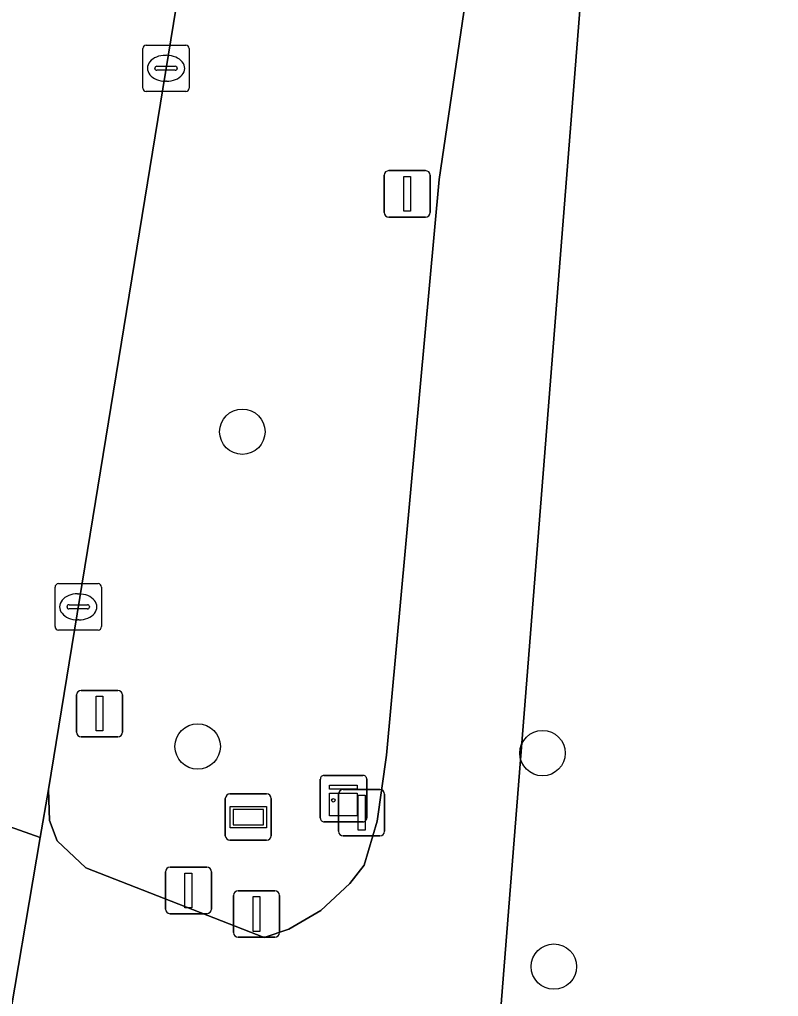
# Model space of a CAD drawing. Extents: x 156141 to 158132, y 385651 to 388333.
# Drawn here: x 156343.71 to 156360.06, y 386510.09 to 386531.15 of the extents above; entities that cross this region are included whole.
import ezdxf

# ---------------------------------------------------------------- set-up
doc = ezdxf.new("R2010")
doc.units = 0
for name, color, linetype in [('IMGEO_Afsluitpaal', 7, 'Continuous'), ('IMGEO_Berm_groen', 7, 'Continuous'), ('IMGEO_Boom', 7, 'Continuous'), ('IMGEO_Fietspad_gesloten', 7, 'Continuous'), ('IMGEO_Groenvoorziening', 7, 'Continuous'), ('IMGEO_Kast', 7, 'Continuous'), ('IMGEO_Kolk', 7, 'Continuous'), ('IMGEO_Lichtmast', 7, 'Continuous'), ('IMGEO_Rijbaan_lokaal_gesloten', 7, 'Continuous'), ('IMGEO_Verklikker', 7, 'Continuous')]:
    doc.layers.add(name, color=color, linetype=linetype)

msp = doc.modelspace()

# ---------------------------------------------------------------- linework, layer by layer
at = {"layer": 'IMGEO_Afsluitpaal'}
for p, q in [((156350.583, 386513.654), (156350.583, 386514.454)), ((156350.583, 386514.454), (156350.583, 386513.654)), ((156350.683, 386514.554), (156351.473, 386514.554)), ((156351.473, 386514.554), (156350.683, 386514.554)), ((156351.573, 386514.454), (156351.573, 386513.654)), ((156351.573, 386513.654), (156351.573, 386514.454)), ((156351.473, 386513.554), (156350.683, 386513.554)), ((156350.683, 386513.554), (156351.473, 386513.554)), ((156346.851, 386511.978), (156346.851, 386512.778)), ((156346.851, 386512.778), (156346.851, 386511.978)), ((156346.951, 386512.878), (156347.741, 386512.878)), ((156347.741, 386512.878), (156346.951, 386512.878)), ((156347.841, 386512.778), (156347.841, 386511.978)), ((156347.841, 386511.978), (156347.841, 386512.778)), ((156348.318, 386511.472), (156348.318, 386512.272)), ((156348.318, 386512.272), (156348.318, 386511.472)), ((156348.418, 386512.372), (156349.208, 386512.372)), ((156349.208, 386512.372), (156348.418, 386512.372)), ((156349.308, 386512.272), (156349.308, 386511.472)), ((156349.308, 386511.472), (156349.308, 386512.272)), ((156347.741, 386511.878), (156346.951, 386511.878)), ((156346.951, 386511.878), (156347.741, 386511.878)), ((156349.208, 386511.372), (156348.418, 386511.372)), ((156348.418, 386511.372), (156349.208, 386511.372))]:
    msp.add_line(p, q, dxfattribs=at)
for points in [[(156351.003, 386514.429), (156351.153, 386514.429), (156351.153, 386513.679), (156351.003, 386513.679), (156351.003, 386514.429)], [(156347.271, 386512.753), (156347.421, 386512.753), (156347.421, 386512.003), (156347.271, 386512.003), (156347.271, 386512.753)], [(156348.738, 386512.247), (156348.888, 386512.247), (156348.888, 386511.497), (156348.738, 386511.497), (156348.738, 386512.247)]]:
    msp.add_lwpolyline(points, dxfattribs=at)
for centre, start, end in [((156350.683, 386514.454), 90, 180), ((156350.683, 386514.454), 90, 180), ((156351.473, 386514.454), 0, 90), ((156351.473, 386514.454), 360, 90), ((156350.683, 386513.654), 180, 270), ((156350.683, 386513.654), 180, 270), ((156351.473, 386513.654), 270, 0), ((156351.473, 386513.654), 270, 0), ((156346.951, 386512.778), 90, 180), ((156346.951, 386512.778), 90, 180), ((156347.741, 386512.778), 0, 90), ((156347.741, 386512.778), 360, 90), ((156348.418, 386512.272), 90, 180), ((156348.418, 386512.272), 90, 180), ((156349.208, 386512.272), 0, 90), ((156349.208, 386512.272), 360, 90), ((156346.951, 386511.978), 180, 270), ((156346.951, 386511.978), 180, 270), ((156347.741, 386511.978), 270, 0), ((156347.741, 386511.978), 270, 0), ((156348.418, 386511.472), 180, 270), ((156348.418, 386511.472), 180, 270), ((156349.208, 386511.472), 270, 0), ((156349.208, 386511.472), 270, 0)]:
    msp.add_arc(centre, 0.1, start, end, dxfattribs=at)
at = {"layer": 'IMGEO_Berm_groen'}
msp.add_lwpolyline([(156352.753, 386527.698), (156353.683, 386534.041), (156353.675, 386539.464), (156352.8, 386540.915), (156350.795, 386543.612), (156350.51, 386543.751), (156350.141, 386543.809), (156349.627, 386543.654), (156349.321, 386543.409), (156349.108, 386542.735), (156347.806, 386535.867), (156344.329, 386514.557), (156344.352, 386513.885), (156344.518, 386513.445), (156345.134, 386512.863), (156348.98, 386511.366), (156349.51, 386511.541), (156350.202, 386511.948), (156350.824, 386512.531), (156351.135, 386512.922), (156351.414, 386513.875), (156351.616, 386515.294)], close=True, dxfattribs=at)
at = {"layer": 'IMGEO_Boom'}
for centre in [(156348.508, 386522.264), (156347.545, 386515.481), (156354.979, 386515.338), (156355.223, 386510.737)]:
    msp.add_circle(centre, 0.489, dxfattribs=at)
at = {"layer": 'IMGEO_Fietspad_gesloten'}
for points in [[(156354.073, 386509.747), (156356.287, 386537.702), (156357.345, 386551.055), (156359.618, 386565.043), (156360.26, 386568.995), (156361.284, 386575.046)], [(156350.174, 386549.299), (156349.321, 386543.409), (156349.627, 386543.654), (156350.141, 386543.809), (156350.51, 386543.751), (156350.795, 386543.612), (156352.8, 386540.915), (156353.675, 386539.464), (156353.683, 386534.041), (156352.753, 386527.698), (156351.616, 386515.294), (156351.414, 386513.875), (156351.135, 386512.922), (156350.824, 386512.531), (156350.202, 386511.948), (156349.51, 386511.541), (156348.98, 386511.366), (156345.134, 386512.863), (156344.518, 386513.445), (156344.352, 386513.885), (156344.329, 386514.557), (156344.153, 386513.518), (156343.368, 386508.893)]]:
    msp.add_lwpolyline(points, dxfattribs=at)
at = {"layer": 'IMGEO_Groenvoorziening'}
msp.add_lwpolyline([(156360.32, 386551.214), (156362.674, 386564.432), (156359.618, 386565.043), (156357.345, 386551.055), (156356.287, 386537.702), (156354.073, 386509.747), (156354.915, 386509.471), (156355.104, 386509.409), (156361.34, 386507.274), (156366.417, 386509.941), (156365.248, 386539.688)], dxfattribs=at)
at = {"layer": 'IMGEO_Kast'}
for p, q in [((156350.264, 386514.858), (156351.105, 386514.858)), ((156351.105, 386514.858), (156350.264, 386514.858)), ((156351.189, 386514.783), (156351.189, 386513.942)), ((156351.189, 386513.942), (156351.189, 386514.783)), ((156350.189, 386513.933), (156350.189, 386514.774)), ((156350.189, 386514.774), (156350.189, 386513.933)), ((156351.114, 386513.858), (156350.273, 386513.858)), ((156350.273, 386513.858), (156351.114, 386513.858))]:
    msp.add_line(p, q, dxfattribs=at)
for points in [[(156350.384, 386514.648), (156350.984, 386514.648), (156350.984, 386514.563), (156350.384, 386514.563), (156350.384, 386514.648)], [(156350.384, 386514.473), (156350.984, 386514.473), (156350.984, 386513.984), (156350.384, 386513.984), (156350.384, 386514.473)]]:
    msp.add_lwpolyline(points, dxfattribs=at)
msp.add_circle((156350.468, 386514.322), 0.0377, dxfattribs=at)
for centre, start, end in [((156350.267, 386514.78), 92.4484, 184.2845), ((156350.267, 386514.78), 92.4484, 184.2845), ((156351.111, 386514.78), 2.4484, 94.2845), ((156351.111, 386514.78), 2.4484, 94.2845), ((156351.111, 386513.936), 272.4484, 4.2845), ((156351.111, 386513.936), 272.4484, 4.2845), ((156350.267, 386513.936), 182.4484, 274.2845), ((156350.267, 386513.936), 182.4484, 274.2845)]:
    msp.add_arc(centre, 0.0779, start, end, dxfattribs=at)
at = {"layer": 'IMGEO_Kolk'}
for p, q in [((156346.438, 386530.595), (156347.29, 386530.595)), ((156346.363, 386529.669), (156346.363, 386530.521)), ((156346.851, 386530.375), (156346.876, 386530.375)), ((156347.364, 386530.521), (156347.364, 386529.669)), ((156346.622, 386530.089), (156346.622, 386530.101)), ((156347.06, 386530.052), (156346.662, 386530.052)), ((156346.665, 386530.138), (156347.063, 386530.138)), ((156347.106, 386530.101), (156347.106, 386530.089)), ((156346.874, 386529.815), (156346.849, 386529.815)), ((156347.29, 386529.595), (156346.438, 386529.595)), ((156344.47, 386518.064), (156344.47, 386518.916)), ((156344.545, 386518.99), (156345.397, 386518.99)), ((156345.471, 386518.916), (156345.471, 386518.064)), ((156344.958, 386518.77), (156344.983, 386518.77)), ((156344.729, 386518.484), (156344.729, 386518.496)), ((156345.167, 386518.447), (156344.769, 386518.447)), ((156344.772, 386518.533), (156345.17, 386518.533)), ((156345.213, 386518.496), (156345.213, 386518.484)), ((156344.981, 386518.21), (156344.956, 386518.21)), ((156345.397, 386517.99), (156344.545, 386517.99))]:
    msp.add_line(p, q, dxfattribs=at)
for points in [[(156346.438, 386530.595), (156347.29, 386530.595)], [(156346.363, 386529.669), (156346.363, 386530.521)], [(156347.364, 386530.521), (156347.364, 386529.669)], [(156347.29, 386529.595), (156346.438, 386529.595)], [(156344.47, 386518.064), (156344.47, 386518.916)], [(156344.545, 386518.99), (156345.397, 386518.99)], [(156345.471, 386518.916), (156345.471, 386518.064)], [(156345.397, 386517.99), (156344.545, 386517.99)]]:
    msp.add_lwpolyline(points, dxfattribs=at)
for centre, radius, start, end in [((156346.44, 386530.519), 0.0765, 91.552, 178.448), ((156346.44, 386530.519), 0.0765, 91.552, 178.448), ((156347.288, 386530.519), 0.0765, 1.552, 88.448), ((156347.288, 386530.519), 0.0765, 1.552, 88.448), ((156346.662, 386530.098), 0.0403, 85.8775, 175.7526), ((156346.659, 386530.088), 0.0366, 178.938, 274.7102), ((156347.063, 386530.095), 0.043, 264.8664, 352.4533), ((156347.067, 386530.1), 0.0386, 1.7309, 96.639), ((156346.44, 386529.671), 0.0765, 181.552, 268.448), ((156346.44, 386529.671), 0.0765, 181.552, 268.448), ((156347.288, 386529.671), 0.0765, 271.552, 358.448), ((156347.288, 386529.671), 0.0765, 271.552, 358.448), ((156344.547, 386518.914), 0.0765, 91.552, 178.448), ((156344.547, 386518.914), 0.0765, 91.552, 178.448), ((156345.395, 386518.914), 0.0765, 1.552, 88.448), ((156345.395, 386518.914), 0.0765, 1.552, 88.448), ((156344.769, 386518.493), 0.0403, 85.8775, 175.7526), ((156344.766, 386518.483), 0.0366, 178.938, 274.7102), ((156345.17, 386518.49), 0.043, 264.8664, 352.4533), ((156345.174, 386518.495), 0.0386, 1.7309, 96.639), ((156344.547, 386518.066), 0.0765, 181.552, 268.448), ((156344.547, 386518.066), 0.0765, 181.552, 268.448), ((156345.395, 386518.066), 0.0765, 271.552, 358.448), ((156345.395, 386518.066), 0.0765, 271.552, 358.448)]:
    msp.add_arc(centre, radius, start, end, dxfattribs=at)
for centre, major_axis, ratio, start_param, end_param in [((156346.85, 386530.095), (-0.387, 0.002), 0.722429, 4.712389, 7.853982), ((156346.875, 386530.095), (-0.39, 0.002), 0.717154, 1.570796, 4.712389), ((156344.957, 386518.49), (-0.387, 0.002), 0.722429, 4.712389, 7.853982), ((156344.982, 386518.49), (-0.39, 0.002), 0.717154, 1.570796, 4.712389)]:
    msp.add_ellipse(centre, major_axis=major_axis, ratio=ratio, start_param=start_param, end_param=end_param, dxfattribs=at)
at = {"layer": 'IMGEO_Lichtmast'}
for p, q in [((156351.666, 386527.89), (156352.456, 386527.89)), ((156352.456, 386527.89), (156351.666, 386527.89)), ((156351.566, 386526.99), (156351.566, 386527.79)), ((156351.566, 386527.79), (156351.566, 386526.99)), ((156352.556, 386527.79), (156352.556, 386526.99)), ((156352.556, 386526.99), (156352.556, 386527.79)), ((156352.456, 386526.89), (156351.666, 386526.89)), ((156351.666, 386526.89), (156352.456, 386526.89)), ((156345.034, 386516.691), (156345.824, 386516.691)), ((156345.824, 386516.691), (156345.034, 386516.691)), ((156344.934, 386515.791), (156344.934, 386516.591)), ((156344.934, 386516.591), (156344.934, 386515.791)), ((156345.924, 386516.591), (156345.924, 386515.791)), ((156345.924, 386515.791), (156345.924, 386516.591)), ((156345.824, 386515.691), (156345.034, 386515.691)), ((156345.034, 386515.691), (156345.824, 386515.691))]:
    msp.add_line(p, q, dxfattribs=at)
for points in [[(156351.986, 386527.765), (156352.136, 386527.765), (156352.136, 386527.015), (156351.986, 386527.015), (156351.986, 386527.765)], [(156345.354, 386516.566), (156345.504, 386516.566), (156345.504, 386515.816), (156345.354, 386515.816), (156345.354, 386516.566)]]:
    msp.add_lwpolyline(points, dxfattribs=at)
for centre, start, end in [((156351.666, 386527.79), 90, 180), ((156351.666, 386527.79), 90, 180), ((156352.456, 386527.79), 0, 90), ((156352.456, 386527.79), 360, 90), ((156351.666, 386526.99), 180, 270), ((156351.666, 386526.99), 180, 270), ((156352.456, 386526.99), 270, 0), ((156352.456, 386526.99), 270, 0), ((156345.034, 386516.591), 90, 180), ((156345.034, 386516.591), 90, 180), ((156345.824, 386516.591), 0, 90), ((156345.824, 386516.591), 360, 90), ((156345.034, 386515.791), 180, 270), ((156345.034, 386515.791), 180, 270), ((156345.824, 386515.791), 270, 0), ((156345.824, 386515.791), 270, 0)]:
    msp.add_arc(centre, 0.1, start, end, dxfattribs=at)
at = {"layer": 'IMGEO_Rijbaan_lokaal_gesloten'}
for points in [[(156341.288, 386518.903), (156340.111, 386514.946), (156344.153, 386513.518), (156344.329, 386514.557), (156347.806, 386535.867), (156349.108, 386542.735), (156349.321, 386543.409), (156350.174, 386549.299)], [(156320.97, 386500.558), (156333.616, 386495.327), (156336.741, 386493.948), (156338.935, 386492.814), (156341.556, 386491.373), (156343.252, 386490.304), (156350.226, 386495.44), (156349.026, 386496.201), (156347.043, 386498.045), (156345.887, 386499.581), (156345.29, 386500.565), (156344.142, 386503.047), (156343.777, 386504.289), (156343.48, 386505.791), (156343.348, 386507.272), (156343.368, 386508.893), (156344.153, 386513.518), (156340.111, 386514.946)]]:
    msp.add_lwpolyline(points, dxfattribs=at)
at = {"layer": 'IMGEO_Verklikker'}
for p, q in [((156348.241, 386514.459), (156349.031, 386514.459)), ((156349.031, 386514.459), (156348.241, 386514.459)), ((156348.141, 386513.559), (156348.141, 386514.359)), ((156348.141, 386514.359), (156348.141, 386513.559)), ((156349.131, 386514.359), (156349.131, 386513.559)), ((156349.131, 386513.559), (156349.131, 386514.359)), ((156349.031, 386513.459), (156348.241, 386513.459)), ((156348.241, 386513.459), (156349.031, 386513.459))]:
    msp.add_line(p, q, dxfattribs=at)
for points in [[(156348.242, 386514.191), (156349.03, 386514.191), (156349.03, 386513.727), (156348.242, 386513.727), (156348.242, 386514.191)], [(156348.307, 386514.126), (156348.307, 386513.792), (156348.965, 386513.792), (156348.965, 386514.126), (156348.307, 386514.126)]]:
    msp.add_lwpolyline(points, dxfattribs=at)
for centre, start, end in [((156348.241, 386514.359), 90, 180), ((156348.241, 386514.359), 90, 180), ((156349.031, 386514.359), 0, 90), ((156349.031, 386514.359), 360, 90), ((156348.241, 386513.559), 180, 270), ((156348.241, 386513.559), 180, 270), ((156349.031, 386513.559), 270, 0), ((156349.031, 386513.559), 270, 0)]:
    msp.add_arc(centre, 0.1, start, end, dxfattribs=at)

doc.saveas('drawing.dxf')
